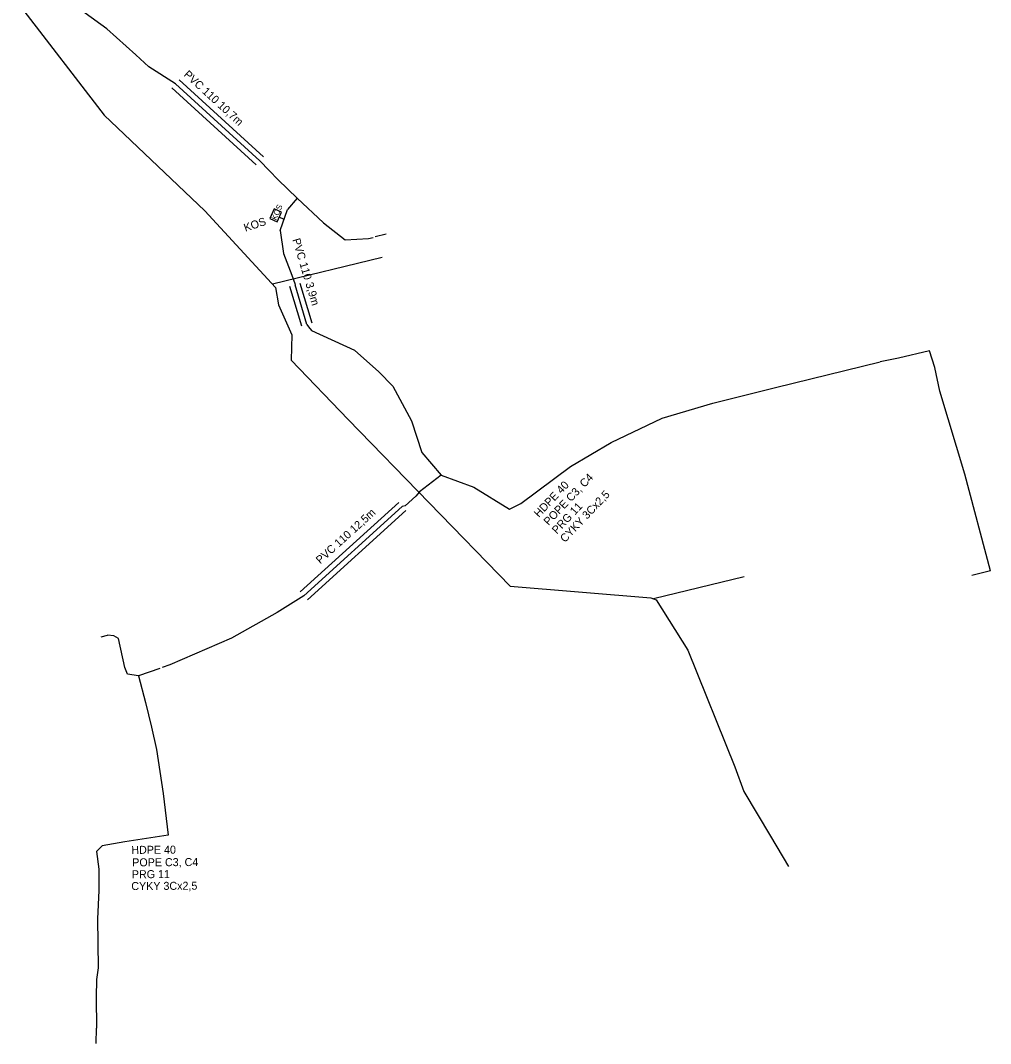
# Model space of a CAD drawing. Extents: x -651943 to -618711, y -1138561 to -1100552.
# Drawn here: x -631755.1 to -631664.2, y -1115762.4 to -1115666.6 of the extents above; entities that cross this region are included whole.
import ezdxf

# ---------------------------------------------------------------- set-up
doc = ezdxf.new("R2010")
doc.units = 0
for name, color, linetype in [('KT optika', 7, 'Continuous'), ('KT trasa', 7, 'Continuous'), ('KT zařízení', 7, 'Continuous')]:
    doc.layers.add(name, color=color, linetype=linetype)

# ---------------------------------------------------------------- blocks, each defined once
blk = doc.blocks.new('KOS_7')
at = {"layer": 'KT zařízení'}
blk.add_lwpolyline([(-0.05, -0.0375), (0.05, -0.0375), (0.05, 0.0375), (-0.05, 0.0375)], close=True, dxfattribs=at)
blk.add_text('KOS', height=0.0536, rotation=359.99995, dxfattribs=at).set_placement((-0.0436, -0.0268))

msp = doc.modelspace()

# ---------------------------------------------------------------- linework, layer by layer
at = {"layer": 'KT optika'}
for p, q in [((-631746.985, -1115667.33), (-631752.025, -1115663.68)), ((-631744.245, -1115669.78), (-631746.985, -1115667.33)), ((-631743.035, -1115670.89), (-631744.245, -1115669.78)), ((-631740.545, -1115672.49), (-631743.035, -1115670.89)), ((-631732.655, -1115679.71), (-631740.545, -1115672.49)), ((-631732.655, -1115679.71), (-631731.775, -1115680.62)), ((-631731.775, -1115680.62), (-631730.935, -1115681.48)), ((-631730.935, -1115681.48), (-631729.145, -1115683.19)), ((-631729.145, -1115683.19), (-631730.045, -1115684.27)), ((-631729.145, -1115683.19), (-631726.685, -1115685.51)), ((-631730.735, -1115686.24), (-631730.045, -1115684.27)), ((-631730.374, -1115685.209), (-631730.845, -1115684.995)), ((-631730.735, -1115686.24), (-631730.425, -1115688.38)), ((-631726.685, -1115685.51), (-631724.655, -1115687.12)), ((-631724.655, -1115687.12), (-631722.465, -1115686.98)), ((-631722.465, -1115686.98), (-631722.037, -1115686.875)), ((-631720.807, -1115686.572), (-631721.834, -1115686.825)), ((-631730.425, -1115688.38), (-631729.635, -1115690.41)), ((-631729.635, -1115690.41), (-631729.365, -1115691.19)), ((-631729.365, -1115691.19), (-631729.345, -1115691.33)), ((-631728.235, -1115695.05), (-631729.345, -1115691.33)), ((-631728.235, -1115695.05), (-631728.085, -1115695.25)), ((-631728.085, -1115695.25), (-631727.795, -1115695.59)), ((-631727.795, -1115695.59), (-631723.765, -1115697.44)), ((-631723.765, -1115697.44), (-631721.505, -1115699.46)), ((-631669.905, -1115697.5), (-631672.805, -1115698.2)), ((-631669.405, -1115699.07), (-631669.905, -1115697.5)), ((-631684.325, -1115700.95), (-631674.505, -1115698.55)), ((-631672.805, -1115698.2), (-631674.505, -1115698.55)), ((-631721.505, -1115699.46), (-631720.165, -1115700.81)), ((-631668.925, -1115701.27), (-631669.405, -1115699.07)), ((-631720.165, -1115700.81), (-631718.415, -1115704.06)), ((-631690.185, -1115702.42), (-631684.325, -1115700.95)), ((-631666.585, -1115709.06), (-631668.925, -1115701.27)), ((-631694.935, -1115703.82), (-631690.185, -1115702.42)), ((-631718.415, -1115704.06), (-631717.455, -1115707.03)), ((-631699.715, -1115706.08), (-631694.935, -1115703.82)), ((-631703.545, -1115708.33), (-631699.715, -1115706.08)), ((-631717.455, -1115707.03), (-631715.645, -1115709.16)), ((-631708.185, -1115711.8), (-631703.545, -1115708.33)), ((-631715.645, -1115709.16), (-631717.665, -1115710.73)), ((-631715.645, -1115709.16), (-631712.585, -1115710.29)), ((-631664.175, -1115718.131), (-631666.585, -1115709.06)), ((-631712.585, -1115710.29), (-631709.255, -1115712.33)), ((-631718.015, -1115711.13), (-631719.015, -1115712.02)), ((-631717.665, -1115710.73), (-631718.015, -1115711.13)), ((-631728.525, -1115720.46), (-631719.295, -1115712.09)), ((-631719.015, -1115712.02), (-631719.295, -1115712.09)), ((-631709.255, -1115712.33), (-631708.185, -1115711.8)), ((-631664.326, -1115717.562), (-631664.408, -1115717.582)), ((-631664.175, -1115718.131), (-631665.916, -1115718.553)), ((-631728.525, -1115720.46), (-631729.765, -1115721.23)), ((-631729.765, -1115721.23), (-631731.025, -1115722.03)), ((-631731.025, -1115722.03), (-631735.285, -1115724.42)), ((-631747.512, -1115724.3), (-631746.925, -1115724.15)), ((-631746.325, -1115724.21), (-631746.925, -1115724.15)), ((-631745.885, -1115724.45), (-631746.325, -1115724.21)), ((-631745.275, -1115727.17), (-631745.885, -1115724.45)), ((-631735.285, -1115724.42), (-631741.065, -1115726.93)), ((-631745.035, -1115727.81), (-631745.275, -1115727.17)), ((-631742.006, -1115727.259), (-631744.015, -1115727.96)), ((-631741.065, -1115726.93), (-631741.807, -1115727.189)), ((-631744.015, -1115727.96), (-631745.035, -1115727.81)), ((-631744.015, -1115727.96), (-631743.365, -1115730.46)), ((-631743.365, -1115730.46), (-631742.795, -1115732.75)), ((-631742.795, -1115732.75), (-631742.325, -1115734.86)), ((-631742.325, -1115734.86), (-631741.685, -1115738.98)), ((-631741.685, -1115738.98), (-631741.235, -1115742.87)), ((-631741.235, -1115742.87), (-631745.275, -1115743.51)), ((-631745.275, -1115743.51), (-631747.415, -1115743.89)), ((-631747.415, -1115743.89), (-631747.935, -1115744.4)), ((-631747.935, -1115744.4), (-631747.725, -1115746.07)), ((-631747.725, -1115746.07), (-631747.735, -1115748.06)), ((-631747.735, -1115748.06), (-631747.855, -1115750.73)), ((-631747.855, -1115750.73), (-631747.795, -1115755.33)), ((-631747.795, -1115755.33), (-631747.935, -1115756.4)), ((-631747.935, -1115756.4), (-631747.975, -1115758.05)), ((-631747.975, -1115758.05), (-631747.955, -1115760.96)), ((-631747.968, -1115762.408), (-631747.955, -1115760.96))]:
    msp.add_line(p, q, dxfattribs=at)
at = {"layer": 'KT trasa'}
for p, q in [((-631746.985, -1115667.33), (-631752.025, -1115663.68)), ((-631755.07, -1115665.25), (-631747.24, -1115675.41)), ((-631744.245, -1115669.78), (-631746.985, -1115667.33)), ((-631743.035, -1115670.89), (-631744.245, -1115669.78)), ((-631740.545, -1115672.49), (-631743.035, -1115670.89)), ((-631732.655, -1115679.71), (-631740.545, -1115672.49)), ((-631747.24, -1115675.41), (-631737.78, -1115684.38)), ((-631732.655, -1115679.71), (-631731.775, -1115680.62)), ((-631731.775, -1115680.62), (-631730.935, -1115681.48)), ((-631730.935, -1115681.48), (-631729.145, -1115683.19)), ((-631729.145, -1115683.19), (-631730.045, -1115684.27)), ((-631729.145, -1115683.19), (-631726.685, -1115685.51)), ((-631737.78, -1115684.38), (-631731.18, -1115691.58)), ((-631730.735, -1115686.24), (-631730.045, -1115684.27)), ((-631730.374, -1115685.209), (-631730.845, -1115684.995)), ((-631730.735, -1115686.24), (-631730.425, -1115688.38)), ((-631726.685, -1115685.51), (-631724.655, -1115687.12)), ((-631724.655, -1115687.12), (-631722.465, -1115686.98)), ((-631722.465, -1115686.98), (-631722.037, -1115686.875)), ((-631720.807, -1115686.572), (-631721.834, -1115686.825)), ((-631721.194, -1115688.747), (-631731.462, -1115691.273)), ((-631730.425, -1115688.38), (-631729.635, -1115690.41)), ((-631729.635, -1115690.41), (-631729.365, -1115691.19)), ((-631731.18, -1115691.58), (-631730.89, -1115693.21)), ((-631729.365, -1115691.19), (-631729.345, -1115691.33)), ((-631728.235, -1115695.05), (-631729.345, -1115691.33)), ((-631730.89, -1115693.21), (-631729.65, -1115696.01)), ((-631728.235, -1115695.05), (-631728.085, -1115695.25)), ((-631728.085, -1115695.25), (-631727.795, -1115695.59)), ((-631727.795, -1115695.59), (-631723.765, -1115697.44)), ((-631729.65, -1115696.01), (-631729.72, -1115698.38)), ((-631723.765, -1115697.44), (-631721.505, -1115699.46)), ((-631669.905, -1115697.5), (-631672.805, -1115698.2)), ((-631669.405, -1115699.07), (-631669.905, -1115697.5)), ((-631729.72, -1115698.38), (-631724.37, -1115703.93)), ((-631684.325, -1115700.95), (-631674.505, -1115698.55)), ((-631672.805, -1115698.2), (-631674.505, -1115698.55)), ((-631721.505, -1115699.46), (-631720.165, -1115700.81)), ((-631668.925, -1115701.27), (-631669.405, -1115699.07)), ((-631720.165, -1115700.81), (-631718.415, -1115704.06)), ((-631690.185, -1115702.42), (-631684.325, -1115700.95)), ((-631666.585, -1115709.06), (-631668.925, -1115701.27)), ((-631694.935, -1115703.82), (-631690.185, -1115702.42)), ((-631724.37, -1115703.93), (-631709.19, -1115719.54)), ((-631718.415, -1115704.06), (-631717.455, -1115707.03)), ((-631699.715, -1115706.08), (-631694.935, -1115703.82)), ((-631703.545, -1115708.33), (-631699.715, -1115706.08)), ((-631717.455, -1115707.03), (-631715.645, -1115709.16)), ((-631708.185, -1115711.8), (-631703.545, -1115708.33)), ((-631715.645, -1115709.16), (-631717.665, -1115710.73)), ((-631715.645, -1115709.16), (-631712.585, -1115710.29)), ((-631664.175, -1115718.131), (-631666.585, -1115709.06)), ((-631712.585, -1115710.29), (-631709.255, -1115712.33)), ((-631718.015, -1115711.13), (-631719.015, -1115712.02)), ((-631717.665, -1115710.73), (-631718.015, -1115711.13)), ((-631728.525, -1115720.46), (-631719.295, -1115712.09)), ((-631719.015, -1115712.02), (-631719.295, -1115712.09)), ((-631709.255, -1115712.33), (-631708.185, -1115711.8)), ((-631664.326, -1115717.562), (-631664.408, -1115717.582)), ((-631687.249, -1115718.667), (-631695.754, -1115720.75)), ((-631664.175, -1115718.131), (-631665.916, -1115718.553)), ((-631709.19, -1115719.54), (-631695.99, -1115720.66)), ((-631728.525, -1115720.46), (-631729.765, -1115721.23)), ((-631695.99, -1115720.66), (-631695.49, -1115720.85)), ((-631729.765, -1115721.23), (-631731.025, -1115722.03)), ((-631695.49, -1115720.85), (-631692.53, -1115725.56)), ((-631731.025, -1115722.03), (-631735.285, -1115724.42)), ((-631747.512, -1115724.3), (-631746.925, -1115724.15)), ((-631746.325, -1115724.21), (-631746.925, -1115724.15)), ((-631745.885, -1115724.45), (-631746.325, -1115724.21)), ((-631745.275, -1115727.17), (-631745.885, -1115724.45)), ((-631735.285, -1115724.42), (-631741.065, -1115726.93)), ((-631692.53, -1115725.56), (-631688.14, -1115736.48)), ((-631745.035, -1115727.81), (-631745.275, -1115727.17)), ((-631742.006, -1115727.259), (-631744.015, -1115727.96)), ((-631741.065, -1115726.93), (-631741.807, -1115727.189)), ((-631744.015, -1115727.96), (-631745.035, -1115727.81)), ((-631744.015, -1115727.96), (-631743.365, -1115730.46)), ((-631743.365, -1115730.46), (-631742.795, -1115732.75)), ((-631742.795, -1115732.75), (-631742.325, -1115734.86)), ((-631742.325, -1115734.86), (-631741.685, -1115738.98)), ((-631688.14, -1115736.48), (-631687.28, -1115738.8)), ((-631741.685, -1115738.98), (-631741.235, -1115742.87)), ((-631687.28, -1115738.8), (-631684.79, -1115742.99)), ((-631741.235, -1115742.87), (-631745.275, -1115743.51)), ((-631745.275, -1115743.51), (-631747.415, -1115743.89)), ((-631684.79, -1115742.99), (-631683.12, -1115745.81)), ((-631747.415, -1115743.89), (-631747.935, -1115744.4)), ((-631747.935, -1115744.4), (-631747.725, -1115746.07)), ((-631747.725, -1115746.07), (-631747.735, -1115748.06)), ((-631747.735, -1115748.06), (-631747.855, -1115750.73)), ((-631747.855, -1115750.73), (-631747.795, -1115755.33)), ((-631747.795, -1115755.33), (-631747.935, -1115756.4)), ((-631747.935, -1115756.4), (-631747.975, -1115758.05)), ((-631747.975, -1115758.05), (-631747.955, -1115760.96)), ((-631747.968, -1115762.408), (-631747.955, -1115760.96))]:
    msp.add_line(p, q, dxfattribs=at)
at = {"layer": 'KT zařízení'}
for p, q in [((-631732.987, -1115680.078), (-631740.877, -1115672.858)), ((-631732.312, -1115679.341), (-631740.202, -1115672.121)), ((-631728.709, -1115695.192), (-631729.819, -1115691.472)), ((-631727.75, -1115694.907), (-631728.86, -1115691.187)), ((-631728.855, -1115720.089), (-631719.625, -1115711.719)), ((-631728.184, -1115720.83), (-631718.954, -1115712.46))]:
    msp.add_line(p, q, dxfattribs=at)

# ---------------------------------------------------------------- block references
at = {"layer": 'KT zařízení', "xscale": 10.000014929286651, "yscale": 10.000014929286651, "rotation": 66.08321164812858}
msp.add_blockref('KOS_7', (-631731.17, -1115684.813), dxfattribs=at)

# ---------------------------------------------------------------- texts
at = {"layer": 'KT zařízení'}
for s, height, rotation, p in [('PVC 110 10,7m', 0.75, 317.53892, (-631739.83, -1115671.703)), ('KOS', 0.75, 18.64031, (-631733.995, -1115686.359)), ('PVC 110 3,9m', 0.74999, 286.61442, (-631729.605, -1115687.084)), ('POPE C3, C4', 0.74997, 46.51885, (-631705.59, -1115713.919)), ('HDPE 40', 0.75, 46.51885, (-631706.495, -1115713.172)), ('CYKY 3Cx2,5', 0.74998, 46.51885, (-631704.048, -1115715.516)), ('PRG 11', 0.75, 46.51885, (-631704.81, -1115714.717)), ('PVC 110 12,5m', 0.75, 42.20254, (-631726.974, -1115717.516)), ('HDPE 40', 0.75, 0.31146, (-631744.682, -1115744.639)), ('POPE C3, C4', 0.74998, 0.31146, (-631744.595, -1115745.809)), ('PRG 11', 0.75, 0.31146, (-631744.631, -1115746.925)), ('CYKY 3Cx2,5', 0.74998, 0.31146, (-631744.681, -1115748.028))]:
    msp.add_text(s, height=height, rotation=rotation, dxfattribs=at).set_placement(p)

doc.saveas('drawing.dxf')
